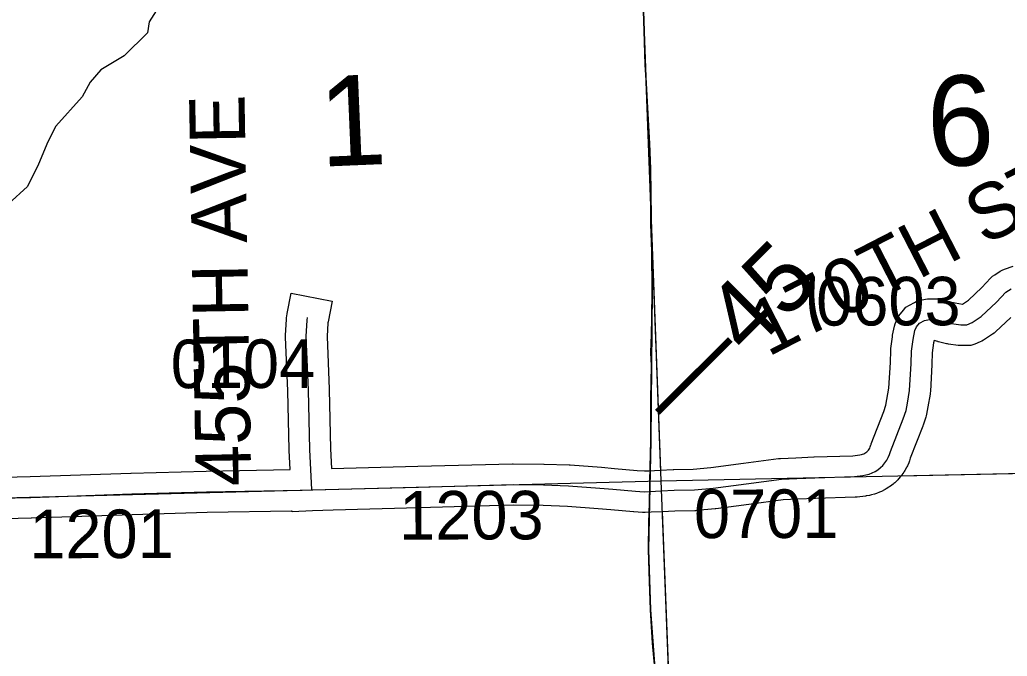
# Model space of a CAD drawing. Extents: x 128.7 to 185.5, y -21.4 to 12.6.
# Drawn here: x 169.091 to 170.515, y -1.685 to -0.767 of the extents above; entities that cross this region are included whole.
import ezdxf

# ---------------------------------------------------------------- set-up
doc = ezdxf.new("R2010")
doc.units = 0
for name, color, linetype in [('tdCoHydroRiver', 7, 'Continuous'), ('tdCoPriCL', 7, 'Continuous'), ('tdCoPrimary', 7, 'Continuous'), ('tdCoPriNonDiv', 7, 'Continuous'), ('tdCoPriNonDivCL', 7, 'Continuous'), ('tdCoSecRdNmbr', 7, 'Continuous'), ('tdCoSecRdTxt', 7, 'Continuous'), ('tdCoSecRteBand', 7, 'Continuous'), ('tdCoSecRteCL', 7, 'Continuous'), ('tdCoSectLine', 7, 'Continuous'), ('tdCoSectLinePart', 7, 'Continuous'), ('tdCoSectNmbr', 7, 'Continuous'), ('tdCoSurfAsphalt', 7, 'Continuous'), ('tdCoSurfGravel', 7, 'Continuous'), ('tdStHwyPriRefPost1', 7, 'Continuous'), ('tdStHwyPriRefPost5', 7, 'Continuous')]:
    doc.layers.add(name, color=color, linetype=linetype)

msp = doc.modelspace()

# ---------------------------------------------------------------- linework, layer by layer
at = {"layer": 'tdCoHydroRiver'}
msp.add_lwpolyline([(169.2972, -0.7395), (169.2778, -0.7702), (169.2753, -0.7861), (169.2419, -0.819), (169.2079, -0.8393), (169.1928, -0.8572), (169.181, -0.8782), (169.1432, -0.9207), (169.1315, -0.9433), (169.1185, -0.9753), (169.1024, -1.0075), (169.075, -1.0323)], dxfattribs=at)
at = {"layer": 'tdCoPriCL'}
msp.add_lwpolyline([(170.0069, -1.7021), (170.0037, -1.6663), (170.0008, -1.6182), (169.9993, -1.5778), (169.9978, -1.5312), (169.998, -1.4922), (169.999, -1.4641), (169.9993, -1.4533), (169.9994, -1.4474), (169.9998, -1.4323), (170.0003, -1.4123), (170.0012, -1.3743), (170.0012, -1.3134), (170.002, -1.2661), (170.0017, -1.2565), (170.0012, -1.2476), (170.0015, -1.233), (170.002, -1.2212), (170.0025, -1.197), (170.0032, -1.1576), (170.0025, -1.1011), (170.0011, -1.0619), (170.001, -1.0533), (170.0005, -0.9822), (169.999, -0.9455), (169.9956, -0.8764), (169.9931, -0.8321), (169.9916, -0.7832), (169.9897, -0.7255)], dxfattribs=at)
at = {"layer": 'tdCoPrimary'}
msp.add_lwpolyline([(170.0073, -1.7021), (170.0041, -1.6663), (170.0011, -1.6182), (169.9997, -1.5778), (169.9982, -1.5312), (169.9984, -1.4922), (169.9994, -1.4641), (169.9998, -1.4474), (170.0006, -1.4123), (170.0016, -1.3743), (170.0016, -1.3134), (170.0024, -1.2661), (170.0021, -1.2565), (170.0016, -1.2476), (170.0019, -1.233), (170.0024, -1.2212), (170.0029, -1.197), (170.0036, -1.1576), (170.0029, -1.1011), (170.0014, -1.0533), (170.0009, -0.9822), (169.9994, -0.9455), (169.996, -0.8764), (169.9935, -0.8321), (169.992, -0.7832), (169.99, -0.7255)], dxfattribs=at)
msp.add_lwpolyline([(170.0073, -1.7021), (170.0041, -1.6663), (170.0011, -1.6182), (169.9997, -1.5778), (169.9982, -1.5312), (169.9984, -1.4922), (169.9994, -1.4641), (169.9998, -1.4474), (170.0006, -1.4123), (170.0016, -1.3743), (170.0016, -1.3134), (170.0024, -1.2661), (170.0021, -1.2565), (170.0016, -1.2476), (170.0019, -1.233), (170.0024, -1.2212), (170.0029, -1.197), (170.0036, -1.1576), (170.0029, -1.1011), (170.0014, -1.0533), (170.0009, -0.9822), (169.9994, -0.9455), (169.996, -0.8764), (169.9935, -0.8321), (169.992, -0.7832), (169.99, -0.7255)], dxfattribs=at)
msp.add_lwpolyline([(170.0073, -1.7021), (170.0041, -1.6663), (170.0011, -1.6182), (169.9997, -1.5778), (169.9982, -1.5312), (169.9984, -1.4922), (169.9994, -1.4641), (169.9998, -1.4474), (170.0006, -1.4123), (170.0016, -1.3743), (170.0016, -1.3134), (170.0024, -1.2661), (170.0021, -1.2565), (170.0016, -1.2476), (170.0019, -1.233), (170.0024, -1.2212), (170.0029, -1.197), (170.0036, -1.1576), (170.0029, -1.1011), (170.0014, -1.0533), (170.0009, -0.9822), (169.9994, -0.9455), (169.996, -0.8764), (169.9935, -0.8321), (169.992, -0.7832), (169.99, -0.7255)], dxfattribs=at)
at = {"layer": 'tdCoPriNonDiv'}
msp.add_lwpolyline([(169.9556, 0.2185), (169.9645, -0.0688), (169.9719, -0.2745), (169.9855, -0.6168), (169.9931, -0.8321), (170.0005, -0.9822), (170.0032, -1.1576), (170.002, -1.2661), (170.0012, -1.3743), (169.9978, -1.5312), (170.0008, -1.6182), (170.0069, -1.7021)], dxfattribs=at)
at = {"layer": 'tdCoPriNonDivCL'}
msp.add_lwpolyline([(170.0069, -1.7021), (170.0037, -1.6663), (170.0008, -1.6182), (169.9993, -1.5778), (169.9978, -1.5312), (169.998, -1.4922), (169.999, -1.4641), (169.9994, -1.4474), (170.0003, -1.4123), (170.0012, -1.3743), (170.0012, -1.3134), (170.002, -1.2661), (170.0017, -1.2565), (170.0012, -1.2476), (170.0015, -1.233), (170.002, -1.2212), (170.0025, -1.197), (170.0032, -1.1576), (170.0025, -1.1011), (170.001, -1.0533), (170.0005, -0.9822), (169.999, -0.9455), (169.9956, -0.8764), (169.9931, -0.8321), (169.9916, -0.7832), (169.9897, -0.7255)], dxfattribs=at)
msp.add_lwpolyline([(170.0069, -1.7021), (170.0037, -1.6663), (170.0008, -1.6182), (169.9993, -1.5778), (169.9978, -1.5312), (169.998, -1.4922), (169.999, -1.4641), (169.9994, -1.4474), (170.0003, -1.4123), (170.0012, -1.3743), (170.0012, -1.3134), (170.002, -1.2661), (170.0017, -1.2565), (170.0012, -1.2476), (170.0015, -1.233), (170.002, -1.2212), (170.0025, -1.197), (170.0032, -1.1576), (170.0025, -1.1011), (170.001, -1.0533), (170.0005, -0.9822), (169.999, -0.9455), (169.9956, -0.8764), (169.9931, -0.8321), (169.9916, -0.7832), (169.9897, -0.7255)], dxfattribs=at)
at = {"layer": 'tdCoSecRteBand'}
for points in [[(168.9924, -1.4285), (169.1062, -1.4258), (169.2516, -1.4209), (169.2517, -1.4209), (169.2518, -1.4209), (169.3598, -1.4179), (169.3599, -1.4179), (169.3601, -1.4179), (169.4809, -1.4158), (169.4795, -1.3883), (169.4795, -1.3879), (169.4795, -1.3875), (169.4775, -1.3022), (169.4743, -1.225), (169.4742, -1.2236), (169.4743, -1.2222), (169.4756, -1.1988), (169.4757, -1.1966), (169.4761, -1.1944), (169.4768, -1.1907), (169.4827, -1.1613), (169.5416, -1.1731), (169.5357, -1.2025), (169.5354, -1.2041), (169.5343, -1.2239), (169.5375, -1.2999), (169.5375, -1.3002), (169.5375, -1.3005), (169.5394, -1.3857), (169.5409, -1.4143), (169.6651, -1.411), (169.8017, -1.4073), (169.8023, -1.4073), (169.8028, -1.4073), (169.8467, -1.4078), (169.8471, -1.4078), (169.8474, -1.4078), (169.8834, -1.4091), (169.884, -1.4091), (169.8846, -1.4091), (169.9297, -1.4125), (169.9297, -1.4125), (169.9298, -1.4125), (169.9485, -1.414), (169.9487, -1.414), (169.9489, -1.414), (169.9815, -1.417), (169.992, -1.4178), (169.9983, -1.4175), (170.0144, -1.4166), (170.0331, -1.4157), (170.0336, -1.4156), (170.0342, -1.4156), (170.0621, -1.4151), (170.0877, -1.4127), (170.1345, -1.4066), (170.1853, -1.3999), (170.1865, -1.3998), (170.1878, -1.3997), (170.21, -1.3987), (170.2359, -1.3975), (170.2361, -1.3975), (170.2364, -1.3975), (170.2924, -1.3958), (170.3022, -1.3946), (170.3047, -1.3941), (170.3063, -1.3937), (170.3079, -1.3931), (170.3095, -1.3923), (170.311, -1.3913), (170.3123, -1.3903), (170.3136, -1.3891), (170.3147, -1.3878), (170.3157, -1.3863), (170.3166, -1.3848), (170.3172, -1.3832), (170.3182, -1.3802), (170.3185, -1.3794), (170.3188, -1.3786), (170.3368, -1.3322), (170.3398, -1.323), (170.3414, -1.3146), (170.3443, -1.2982), (170.3464, -1.2614), (170.3469, -1.2441), (170.3469, -1.2426), (170.3471, -1.241), (170.3493, -1.2243), (170.3495, -1.2232), (170.3497, -1.2221), (170.3524, -1.209), (170.3531, -1.2055), (170.3547, -1.2022), (170.3572, -1.197), (170.3587, -1.1938), (170.3609, -1.1911), (170.3651, -1.1859), (170.3688, -1.1813), (170.374, -1.1785), (170.3811, -1.1746), (170.3852, -1.1723), (170.3897, -1.1714), (170.3971, -1.1699), (170.4, -1.1693), (170.403, -1.1693), (170.4126, -1.1693), (170.4168, -1.1693), (170.4209, -1.1705), (170.4306, -1.1733), (170.4399, -1.1755), (170.4503, -1.177), (170.4503, -1.177), (170.4589, -1.1715), (170.4781, -1.1533), (170.4908, -1.1397), (170.4935, -1.1368), (170.4968, -1.1347), (170.5047, -1.1298), (170.5076, -1.128), (170.5108, -1.1268), (170.5236, -1.1224)], [(170.52, -1.1963), (170.4981, -1.217), (170.4961, -1.2188), (170.4938, -1.2203), (170.4805, -1.229), (170.4782, -1.2304), (170.4758, -1.2314), (170.4681, -1.2347), (170.4625, -1.237), (170.4565, -1.237), (170.4481, -1.237), (170.446, -1.237), (170.4439, -1.2367), (170.4301, -1.2347), (170.4287, -1.2345), (170.4273, -1.2342), (170.416, -1.2315), (170.4154, -1.2313), (170.4147, -1.2311), (170.4094, -1.2296), (170.4087, -1.2332), (170.4068, -1.2474), (170.4063, -1.2636), (170.4063, -1.264), (170.4063, -1.2644), (170.4041, -1.3034), (170.404, -1.3051), (170.4037, -1.3069), (170.4005, -1.3251), (170.4005, -1.3253), (170.4004, -1.3254), (170.3985, -1.336), (170.3981, -1.3381), (170.3974, -1.34), (170.3935, -1.3519), (170.3933, -1.3525), (170.393, -1.3532), (170.375, -1.3995), (170.3738, -1.4032), (170.3734, -1.4046), (170.3728, -1.406), (170.3709, -1.4103), (170.3703, -1.4117), (170.3696, -1.4129), (170.3673, -1.417), (170.3665, -1.4183), (170.3657, -1.4195), (170.363, -1.4234), (170.3622, -1.4246), (170.3612, -1.4257), (170.3581, -1.4293), (170.3572, -1.4304), (170.3561, -1.4314), (170.3527, -1.4347), (170.3516, -1.4357), (170.3505, -1.4366), (170.3468, -1.4395), (170.3456, -1.4404), (170.3443, -1.4412), (170.3404, -1.4437), (170.3391, -1.4445), (170.3378, -1.4452), (170.3336, -1.4473), (170.3323, -1.448), (170.3309, -1.4485), (170.3265, -1.4502), (170.3251, -1.4507), (170.3237, -1.4511), (170.3192, -1.4524), (170.3177, -1.4528), (170.3163, -1.453), (170.3117, -1.4538), (170.311, -1.4539), (170.3103, -1.454), (170.2985, -1.4555), (170.297, -1.4557), (170.2956, -1.4557), (170.2384, -1.4574), (170.2128, -1.4586), (170.1918, -1.4596), (170.1423, -1.4661), (170.1423, -1.4661), (170.1423, -1.4661), (170.0949, -1.4722), (170.0944, -1.4723), (170.0939, -1.4724), (170.0667, -1.475), (170.0655, -1.4751), (170.0643, -1.4751), (170.0357, -1.4756), (170.0175, -1.4766), (170.0175, -1.4766), (170.0175, -1.4766), (170.0013, -1.4774), (169.993, -1.4778), (169.9911, -1.4779), (169.9892, -1.4777), (169.9766, -1.4768), (169.9764, -1.4767), (169.9763, -1.4767), (169.9436, -1.4738), (169.9251, -1.4723), (169.8808, -1.469), (169.8457, -1.4678), (169.8027, -1.4673), (169.6667, -1.471), (169.6667, -1.471), (169.6667, -1.471), (169.5432, -1.4743), (169.5135, -1.4751), (169.4839, -1.4765)], [(169.4839, -1.4765), (169.4839, -1.4758), (169.4832, -1.4759), (169.4832, -1.4757), (169.3613, -1.4779), (169.2535, -1.4809), (169.1081, -1.4858), (169.1079, -1.4858), (169.1078, -1.4858), (168.9939, -1.4885)]]:
    msp.add_lwpolyline(points, dxfattribs=at)
at = {"layer": 'tdCoSecRteCL'}
for points in [[(169.5124, -1.4451), (169.6659, -1.441), (169.8025, -1.4373), (169.8464, -1.4378), (169.8824, -1.439), (169.9274, -1.4424), (169.9462, -1.4439), (169.979, -1.4468), (169.9915, -1.4478), (169.9998, -1.4474), (170.0159, -1.4466), (170.0347, -1.4456), (170.0638, -1.4451), (170.091, -1.4425), (170.1384, -1.4363), (170.1892, -1.4297), (170.2114, -1.4286), (170.2373, -1.4275), (170.2947, -1.4257), (170.3066, -1.4242), (170.3112, -1.4234), (170.3157, -1.4222), (170.3201, -1.4205), (170.3243, -1.4184), (170.3283, -1.4159), (170.332, -1.413), (170.3354, -1.4097), (170.3384, -1.4062), (170.3411, -1.4023), (170.3434, -1.3982), (170.3453, -1.3939), (170.3468, -1.3895), (170.365, -1.3424), (170.369, -1.3305), (170.3709, -1.3199), (170.3741, -1.3017), (170.3764, -1.2627), (170.3769, -1.245), (170.3791, -1.2282), (170.3818, -1.2151), (170.3843, -1.2099), (170.3884, -1.2048), (170.3956, -1.2008), (170.403, -1.1993), (170.4126, -1.1993), (170.423, -1.2023), (170.4343, -1.205), (170.4481, -1.207), (170.4565, -1.207), (170.4642, -1.2038), (170.4775, -1.1951), (170.4994, -1.1744), (170.5127, -1.1601), (170.5206, -1.1552)], [(169.5124, -1.4451), (169.5095, -1.3868), (169.5075, -1.3012), (169.5043, -1.2238), (169.5055, -1.2003), (169.5063, -1.1966)], [(168.2588, -1.498), (168.2652, -1.4945), (168.2829, -1.4926), (168.3983, -1.4847), (168.4726, -1.482), (168.6005, -1.4758), (168.7705, -1.4667), (168.895, -1.4612), (168.9931, -1.4585), (169.1071, -1.4558), (169.2526, -1.4509), (169.3606, -1.4479), (169.4982, -1.4455), (169.5124, -1.4451)]]:
    msp.add_lwpolyline(points, dxfattribs=at)
at = {"layer": 'tdCoSectLine'}
for points in [[(169.9782, -0.4328), (170.0155, -1.4321)], [(170.0155, -1.4321), (171.0181, -1.4108)], [(169.0122, -1.4581), (170.0155, -1.4321)], [(170.0155, -1.4321), (170.0544, -2.4281)]]:
    msp.add_lwpolyline(points, dxfattribs=at)
at = {"layer": 'tdCoSectLinePart'}
for points in [[(169.9793, -0.4612), (170.015, -1.4169)], [(170.3616, -1.4247), (170.844, -1.4145)], [(170.0173, -1.4768), (170.0532, -2.3981)]]:
    msp.add_lwpolyline(points, dxfattribs=at)
at = {"layer": 'tdCoSurfAsphalt'}
msp.add_lwpolyline([(168.9931, -1.4585), (169.1071, -1.4558), (169.2526, -1.4509), (169.3606, -1.4479), (169.4982, -1.4455), (169.5124, -1.4451), (169.6659, -1.441), (169.8025, -1.4373), (169.8464, -1.4378), (169.8824, -1.439), (169.9274, -1.4424), (169.9462, -1.4439), (169.979, -1.4468), (169.9915, -1.4478), (169.9998, -1.4474), (170.0159, -1.4466), (170.0347, -1.4456), (170.0638, -1.4451), (170.091, -1.4425), (170.1384, -1.4363), (170.1892, -1.4297), (170.2114, -1.4286)], dxfattribs=at)
at = {"layer": 'tdCoSurfGravel'}
for points in [[(170.3283, -1.4159), (170.332, -1.413), (170.3354, -1.4097), (170.3384, -1.4062), (170.3411, -1.4023), (170.3434, -1.3982), (170.3453, -1.3939), (170.3468, -1.3895), (170.365, -1.3424), (170.369, -1.3305), (170.3709, -1.3199), (170.3741, -1.3017), (170.3764, -1.2627), (170.3769, -1.245), (170.3791, -1.2282), (170.3818, -1.2151), (170.3843, -1.2099), (170.3884, -1.2048), (170.3956, -1.2008), (170.403, -1.1993), (170.4126, -1.1993), (170.423, -1.2023), (170.4343, -1.205), (170.4481, -1.207), (170.4565, -1.207), (170.4642, -1.2038), (170.4775, -1.1951), (170.4994, -1.1744), (170.5127, -1.1601), (170.5206, -1.1552)], [(169.5124, -1.4451), (169.5095, -1.3868), (169.5075, -1.3012), (169.5043, -1.2238), (169.5055, -1.2003), (169.5063, -1.1966)], [(170.2114, -1.4286), (170.2373, -1.4275), (170.2947, -1.4257), (170.3066, -1.4242), (170.3112, -1.4234), (170.3157, -1.4222), (170.3201, -1.4205), (170.3243, -1.4184), (170.3283, -1.4159)]]:
    msp.add_lwpolyline(points, dxfattribs=at)

# ---------------------------------------------------------------- texts
at = {"layer": 'tdCoSecRdNmbr'}
for s, rotation, p in [('0603', 0.1279, (170.2395, -1.2081)), ('0104', 0.1272, (169.309, -1.2984)), ('1203', 0.1274, (169.6383, -1.5168)), ('0701', 0.1277, (170.0633, -1.5147)), ('1201', 0.127, (169.1051, -1.5437))]:
    msp.add_text(s, height=0.07, rotation=rotation, dxfattribs=at).set_placement(p)
at = {"layer": 'tdCoSecRdTxt'}
for s, rotation, p in [('455TH AVE', 91, (169.4251, -1.4393)), ('170TH ST', 27.2471, (170.1697, -1.2539))]:
    msp.add_text(s, height=0.08, rotation=rotation, dxfattribs=at).set_placement(p)
at = {"layer": 'tdCoSectNmbr'}
for s, rotation, p in [('1', 2.4156, (169.5252, -0.979)), ('6', 2.4163, (170.4016, -0.9794))]:
    msp.add_text(s, height=0.13, rotation=rotation, dxfattribs=at).set_placement(p)
at = {"layer": 'tdStHwyPriRefPost1'}
msp.add_text('‒‒45', height=0.1, rotation=45, dxfattribs=at).set_placement((170.0366, -1.3593))
at = {"layer": 'tdStHwyPriRefPost5'}
msp.add_text('‒‒45', height=0.1, rotation=45, dxfattribs=at).set_placement((170.0366, -1.3593))

doc.saveas('drawing.dxf')
